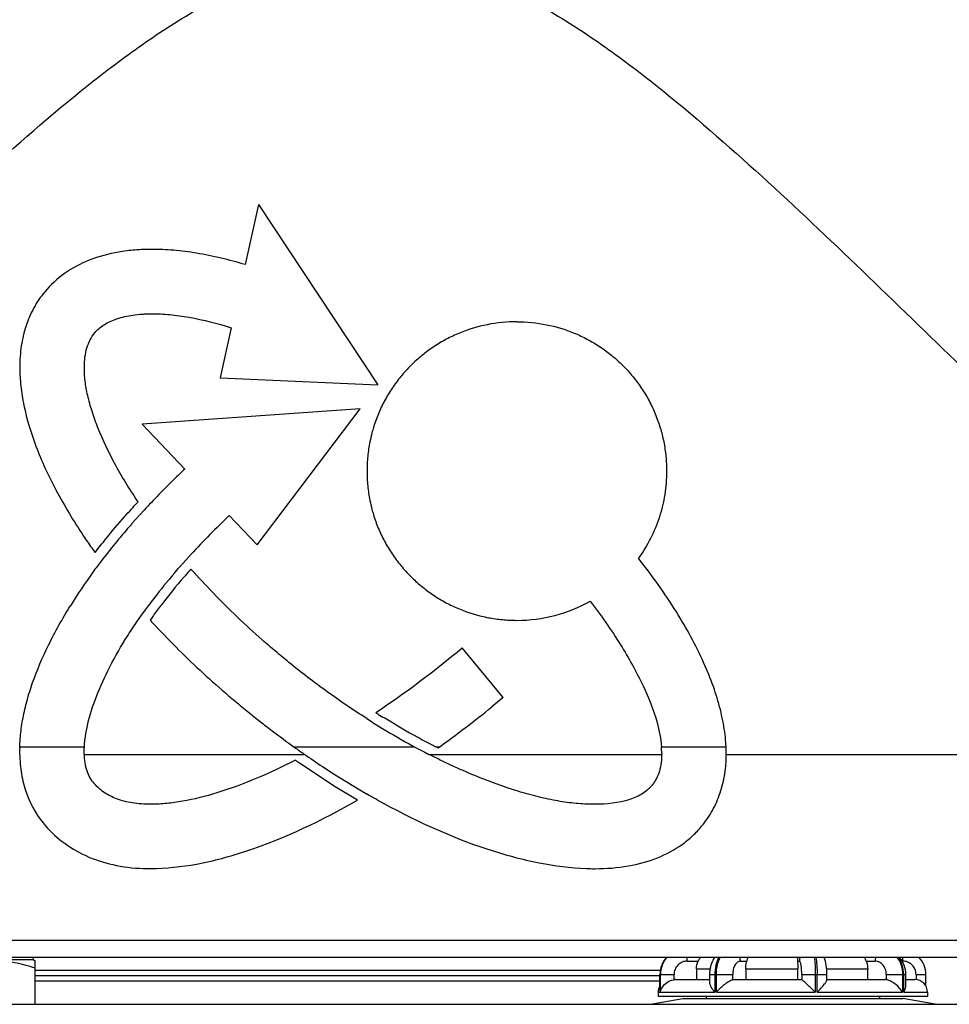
# Model space of a CAD drawing. Header units: millimetres. Extents: x 0 to 420, y -341 to 792.
# Tile 296 of 325: x 360 to 370, y 168 to 178. Entities that reach past the tile are written whole.
import ezdxf

# ---------------------------------------------------------------- set-up
doc = ezdxf.new("R2010")
doc.units = ezdxf.units.MM
doc.header["$LTSCALE"] = 23.1
doc.layers.get('0').update_dxf_attribs({"linetype": 'CONTINUOUS'})
doc.layers.add('02___PRT_ALL_AXES', color=7, linetype='CONTINUOUS')

msp = doc.modelspace()

# ---------------------------------------------------------------- linework, layer by layer
at = {"color": 7, "linetype": 'Continuous'}
for p, q in [((362.6591, 176.1694), (362.5251, 175.5631)), ((362.6591, 176.1694), (363.8631, 174.3477)), ((362.3842, 174.9254), (362.2723, 174.4191)), ((362.2723, 174.4191), (363.8631, 174.3477)), ((363.6858, 174.1064), (361.4826, 173.9518)), ((362.6443, 172.7328), (363.6858, 174.1064)), ((361.4826, 173.9518), (361.9148, 173.4983)), ((361.4274, 173.151), (361.4426, 173.1673)), ((361.4426, 173.1673), (361.4336, 173.1805)), ((361.5027, 173.0817), (361.3811, 172.9472)), ((362.6443, 172.7328), (362.3636, 173.0274)), ((361.9786, 172.6377), (361.8968, 172.5463)), ((361.8091, 172.4464), (361.8284, 172.4692)), ((361.9704, 172.4801), (361.9591, 172.4675)), ((361.9704, 172.4801), (361.9771, 172.4876)), ((361.4368, 171.9636), (361.5059, 172.0605)), ((361.5461, 172.1161), (361.5494, 172.1206)), ((361.5773, 171.9902), (361.5649, 171.9728)), ((365.2652, 171.97), (365.2681, 171.97)), ((365.1297, 171.1895), (364.7167, 171.6937)), ((365.1297, 171.1895), (365.016, 171.0973)), ((360.9004, 170.6898), (360.2475, 170.6898)), ((364.239, 170.6898), (363.0204, 170.6898)), ((364.483, 170.6898), (364.4567, 170.6898)), ((367.3808, 170.6898), (366.7285, 170.6898)), ((363.1295, 170.6124), (360.9001, 170.6124)), ((366.7302, 170.6124), (364.3866, 170.6124)), ((370.0709, 170.6124), (367.3828, 170.6124)), ((363.0753, 170.527), (363.0796, 170.524)), ((363.4156, 170.297), (363.0796, 170.524)), ((363.3306, 170.4764), (363.4053, 170.4273)), ((363.4053, 170.4273), (363.6831, 170.2565)), ((363.6578, 170.154), (363.4156, 170.297)), ((363.6831, 170.2565), (363.757, 170.2128)), ((361.5599, 169.4627), (361.5708, 169.4627)), ((366.0528, 169.4617), (366.0586, 169.4617)), ((375.6136, 168.7378), (351.9956, 168.7378)), ((347.1457, 168.5678), (380.4636, 168.5678)), ((369.3296, 168.5678), (369.3296, 168.5655)), ((366.9886, 168.5284), (367.0989, 168.5284)), ((367.5253, 168.5284), (367.5895, 168.5284)), ((368.1015, 168.5284), (368.121, 168.5284)), ((368.7949, 168.5284), (368.8866, 168.5284)), ((369.1595, 168.5284), (369.165, 168.5284)), ((366.7154, 168.4318), (360.4046, 168.4318)), ((366.712, 168.3808), (360.4046, 168.3808)), ((366.712, 168.3924), (366.8547, 168.3924)), ((366.712, 168.2335), (366.712, 168.3924)), ((366.7137, 168.3924), (366.7137, 168.2139)), ((366.7169, 168.2139), (366.7169, 168.3924)), ((366.8547, 168.3405), (366.8547, 168.3924)), ((367.0802, 168.4505), (367.2219, 168.4505)), ((367.0802, 168.4505), (367.0802, 168.3414)), ((367.2169, 168.3924), (367.4473, 168.3924)), ((367.2169, 168.3123), (367.2169, 168.3924)), ((367.267, 168.3924), (367.267, 168.2139)), ((367.2822, 168.2139), (367.2822, 168.3924)), ((367.4473, 168.3405), (367.4473, 168.3924)), ((367.5786, 168.4505), (368.1048, 168.4505)), ((367.5786, 168.4505), (367.5786, 168.3414)), ((368.1048, 168.3414), (368.1048, 168.4505)), ((368.1446, 168.3924), (368.3975, 168.3924)), ((368.1446, 168.3924), (368.1446, 168.3405)), ((368.2816, 168.3924), (368.2816, 168.2139)), ((368.3, 168.2139), (368.3, 168.3924)), ((368.3955, 168.4505), (368.8105, 168.4505)), ((368.3975, 168.3364), (368.3975, 168.3924)), ((368.8105, 168.3414), (368.8105, 168.4505)), ((368.9981, 168.3924), (369.1951, 168.3924)), ((368.9981, 168.3924), (368.9981, 168.3405)), ((369.1633, 168.3924), (369.1633, 168.2139)), ((369.174, 168.2139), (369.174, 168.3924)), ((369.1951, 168.2814), (369.1951, 168.3924)), ((369.2989, 168.3924), (369.3972, 168.3924)), ((369.2989, 168.3924), (369.2989, 168.3405)), ((369.3972, 168.2778), (369.3972, 168.3924)), ((360.4046, 168.3298), (366.712, 168.3298)), ((366.8695, 168.3414), (367.2169, 168.3414)), ((367.4559, 168.3414), (368.1419, 168.3414)), ((368.3975, 168.3414), (368.9857, 168.3414)), ((369.1951, 168.3414), (369.2871, 168.3414)), ((366.6946, 168.2139), (366.7137, 168.2139)), ((366.6946, 168.2139), (366.6946, 168.1714)), ((369.4146, 168.1714), (366.6946, 168.1714)), ((366.7169, 168.2139), (367.267, 168.2139)), ((367.1791, 168.1714), (367.1791, 168.1492)), ((367.2822, 168.2139), (368.2816, 168.2139)), ((368.3, 168.2139), (369.1633, 168.2139)), ((368.9301, 168.1714), (368.9301, 168.1492)), ((369.174, 168.2139), (369.4146, 168.2139)), ((369.4146, 168.2139), (369.4146, 168.1714)), ((348.0626, 168.0918), (379.5466, 168.0918)), ((366.6184, 168.0918), (366.9442, 168.1492)), ((366.9442, 168.1492), (369.1651, 168.1492)), ((369.4909, 168.0918), (369.1651, 168.1492))]:
    msp.add_line(p, q, dxfattribs=at)
for centre, radius, start, end in [((367.7004, 167.3698), 7.7776, 133.32895, 137.36552), ((366.567, 168.3838), 6.2564, 139.50667, 142.51175), ((366.6291, 168.3373), 6.2348, 139.27541, 142.52107), ((365.5823, 169.1443), 5.0122, 142.55977, 143.57296), ((365.2681, 173.4811), 1.5111, 270, 299.33877), ((367.0483, 168.0855), 6.8205, 143.77596, 144.35222), ((358.2326, 179.4304), 10.0946, 303.76457, 309.96611), ((357.6919, 180.1242), 11.6244, 305.6819, 309.05518), ((367.69, 177.0881), 7.2696, 237.19408, 242.90926), ((368.8311, 178.8078), 9.9833, 234.40592, 234.5426), ((367.5667, 176.8605), 6.9101, 242.96025, 243.39631), ((365.8866, 170.6341), 0.8437, 359.39962, 3.78596), ((365.9573, 174.6657), 5.0433, 234.55262, 235.1483), ((369.4416, 179.7268), 11.0867, 235.35554, 236.5504), ((339.4548, 126.2902), 50.1976, 60.91171, 61.04437), ((366.9682, 168.3925), 0.2561, 136.76179, 180.03538), ((368.2456, 168.5413), 0.1446, 169.40985, 185.14518), ((368.2424, 168.5282), 0.1215, 160.98118, 179.94292), ((368.5227, 168.5291), 0.6423, 359.93593, 3.45809), ((369.1411, 168.3925), 0.2561, 359.96462, 43.23821), ((366.8221, 168.2139), 0.1275, 149.84294, 180), ((366.8695, 168.2163), 0.1251, 90.00305, 96.82259), ((367.456, 168.2983), 0.0431, 90.05445, 101.63802), ((368.9857, 168.2545), 0.0869, 81.81002, 89.98832), ((369.2871, 168.2139), 0.1275, 0, 90), ((366.8304, 168.2337), 0.1183, 180.07293, 189.63586)]:
    msp.add_arc(centre, radius, start, end, dxfattribs=at)
for points, knots in [([(355.121, 171.9631), (355.8138, 172.5829), (356.8294, 173.539), (358.1633, 174.834), (359.1649, 175.8044), (360.1848, 176.755), (361.0753, 177.504), (361.8399, 178.0338), (362.4506, 178.3729), (363.107, 178.6162), (363.5727, 178.6776), (363.8046, 178.6776)], [0, 0, 0, 0, 0.250064, 0.375102, 0.50014, 0.625173, 0.750176, 0.812683, 0.875171, 0.937615, 1, 1, 1, 1]), ([(363.8046, 178.6776), (364.0365, 178.6776), (364.5022, 178.6162), (365.1587, 178.3729), (365.7694, 178.0338), (366.534, 177.504), (367.4245, 176.755), (368.4444, 175.8044), (369.446, 174.834), (370.7799, 173.539), (371.7955, 172.5828), (372.4883, 171.9631)], [0, 0, 0, 0, 0.062385, 0.12483, 0.187318, 0.249824, 0.374828, 0.49986, 0.624898, 0.749936, 1, 1, 1, 1]), ([(362.5251, 175.5631), (362.3637, 175.6113), (362.1238, 175.6693), (361.807, 175.7098), (361.5984, 175.7195), (361.4123, 175.7126), (361.1987, 175.6861), (360.9535, 175.6206), (360.6964, 175.4848), (360.534, 175.335), (360.4401, 175.2103), (360.3718, 175.0982), (360.3053, 174.9429), (360.266, 174.7751), (360.2502, 174.6334), (360.2463, 174.5292), (360.2498, 174.4295), (360.2607, 174.3014), (360.2992, 174.0634), (360.408, 173.7074), (360.6137, 173.2657), (360.7918, 172.9719), (360.8923, 172.8207)], [0, 0, 0, 0, 0.10475, 0.152912, 0.198433, 0.234432, 0.268613, 0.332171, 0.391039, 0.44776, 0.467811, 0.488003, 0.529223, 0.572263, 0.594688, 0.617794, 0.63703, 0.656725, 0.697662, 0.786752, 0.88711, 1, 1, 1, 1]), ([(361.006, 174.8742), (361.0319, 174.9062), (361.1016, 174.9642), (361.2349, 175.0226), (361.3667, 175.0514), (361.469, 175.0624), (361.5329, 175.066), (361.5953, 175.0677), (361.672, 175.0652), (361.7972, 175.0559), (362.0379, 175.0216), (362.2442, 174.9689), (362.3842, 174.9254)], [0, 0, 0, 0, 0.08566, 0.18474, 0.300408, 0.364861, 0.398745, 0.433726, 0.494592, 0.558467, 0.694946, 1, 1, 1, 1]), ([(365.2675, 174.9851), (365.1677, 174.9852), (364.9693, 174.9662), (364.7314, 174.8945), (364.5538, 174.8108), (364.427, 174.735), (364.3276, 174.6614), (364.2521, 174.5965), (364.1976, 174.5447), (364.1457, 174.4904), (364.0804, 174.4151), (364.0064, 174.3159), (363.9302, 174.1892), (363.867, 174.0562), (363.8277, 173.9465), (363.8093, 173.8817), (363.8046, 173.8639)], [0, 0, 0, 0, 0.151178, 0.299574, 0.373694, 0.448065, 0.522963, 0.560711, 0.5987, 0.636736, 0.674523, 0.74948, 0.823884, 0.898017, 0.972157, 1, 1, 1, 1]), ([(365.2675, 174.9851), (365.3674, 174.9851), (365.5661, 174.9658), (365.8044, 174.8941), (365.9823, 174.8102), (366.1093, 174.7342), (366.2087, 174.6605), (366.2841, 174.5955), (366.3386, 174.5437), (366.3904, 174.4894), (366.4554, 174.4141), (366.5292, 174.3148), (366.6051, 174.1882), (366.668, 174.0551), (366.7175, 173.9164), (366.7533, 173.7728), (366.7749, 173.6254), (366.7816, 173.4863), (366.7765, 173.3576), (366.758, 173.2023), (366.7123, 173.012), (366.6229, 172.7951), (366.5415, 172.6613), (366.4958, 172.5979)], [0, 0, 0, 0, 0.090529, 0.17961, 0.224049, 0.268609, 0.313462, 0.336062, 0.358802, 0.381529, 0.404111, 0.448917, 0.493409, 0.537756, 0.582123, 0.626676, 0.671581, 0.717012, 0.752667, 0.78814, 0.858716, 0.929206, 1, 1, 1, 1]), ([(361.4336, 173.1805), (361.3519, 173.3023), (361.2067, 173.5401), (361.0605, 173.8453), (360.9769, 174.0765), (360.933, 174.2349), (360.9101, 174.3611), (360.9012, 174.4561), (360.8991, 174.5367), (360.9038, 174.626), (360.9283, 174.748), (360.9697, 174.83), (361.006, 174.8742)], [0, 0, 0, 0, 0.239692, 0.454663, 0.551683, 0.64118, 0.722946, 0.760945, 0.797052, 0.854669, 0.906539, 1, 1, 1, 1]), ([(363.8046, 173.8639), (363.7968, 173.8342), (363.7787, 173.7559), (363.7632, 173.6516), (363.7559, 173.5522), (363.754, 173.4771), (363.7558, 173.402), (363.7631, 173.303), (363.7785, 173.1986), (363.7967, 173.1201), (363.8046, 173.0899)], [0, 0, 0, 0, 0.117947, 0.307827, 0.403562, 0.499933, 0.595907, 0.691267, 0.880468, 1, 1, 1, 1]), ([(361.9148, 173.4983), (361.8788, 173.4643), (361.7378, 173.3291), (361.6014, 173.189), (361.5027, 173.0817)], [0, 0, 0, 0, 0.25329, 1, 1, 1, 1]), ([(361.3049, 173.0154), (361.3284, 173.0414), (361.3694, 173.0865), (361.4099, 173.132), (361.4274, 173.151)], [0, 0, 0, 0, 0.575892, 1, 1, 1, 1]), ([(363.8046, 173.0899), (363.8092, 173.0727), (363.8274, 173.0085), (363.8665, 172.8996), (363.9295, 172.7668), (364.0057, 172.6404), (364.0796, 172.5412), (364.1447, 172.466), (364.1959, 172.4124), (364.2487, 172.3621), (364.3205, 172.2998), (364.415, 172.2288), (364.5352, 172.1549), (364.7033, 172.0722), (364.8826, 172.0135), (365.0681, 171.9806), (365.181, 171.9712), (365.2469, 171.9701), (365.2652, 171.97)], [0, 0, 0, 0, 0.027031, 0.1011, 0.175203, 0.249617, 0.324622, 0.362447, 0.400529, 0.43688, 0.473007, 0.544699, 0.615874, 0.686774, 0.828539, 0.900033, 0.972209, 1, 1, 1, 1]), ([(361.0082, 172.6551), (361.0451, 172.7025), (361.1422, 172.8241), (361.2417, 172.9438), (361.3049, 173.0154)], [0, 0, 0, 0, 0.386182, 1, 1, 1, 1]), ([(361.3811, 172.9472), (361.3727, 172.9376), (361.2657, 172.814), (361.1622, 172.6873), (361.0701, 172.5681)], [0, 0, 0, 0, 0.078235, 1, 1, 1, 1]), ([(360.8923, 172.8207), (360.9015, 172.8069), (360.9394, 172.7512), (360.9784, 172.6963), (361.0082, 172.6551)], [0, 0, 0, 0, 0.246108, 1, 1, 1, 1]), ([(361.0701, 172.5681), (361.0419, 172.5317), (360.9326, 172.3851), (360.8314, 172.2327), (360.7593, 172.1164)], [0, 0, 0, 0, 0.251684, 1, 1, 1, 1]), ([(361.8284, 172.4692), (361.8286, 172.4694), (361.8416, 172.4845), (361.8618, 172.5073), (361.8845, 172.5325), (361.8941, 172.5432), (361.8967, 172.5462), (361.8968, 172.5463)], [0, 0, 0, 0, 0.01041, 0.579394, 0.884814, 0.997304, 1, 1, 1, 1]), ([(367.3808, 170.6898), (367.3801, 170.7045), (367.3768, 170.7557), (367.3631, 170.8827), (367.3253, 171.0739), (367.2535, 171.3086), (367.117, 171.6444), (366.8735, 172.0853), (366.6319, 172.4234), (366.4958, 172.5979)], [0, 0, 0, 0, 0.020666, 0.072099, 0.179549, 0.294116, 0.416734, 0.68876, 1, 1, 1, 1]), ([(363.7513, 170.9779), (363.6158, 171.0645), (363.4153, 171.2006), (363.1554, 171.3936), (362.9814, 171.5304), (362.8291, 171.6574), (362.6541, 171.8088), (362.4434, 172.002), (362.2031, 172.2406), (362.0508, 172.4047), (361.9771, 172.4876)], [0, 0, 0, 0, 0.206519, 0.310837, 0.415588, 0.490721, 0.565291, 0.712668, 0.857609, 1, 1, 1, 1]), ([(366.0085, 172.1638), (366.117, 172.0215), (366.3104, 171.7453), (366.54, 171.335), (366.679, 170.9875), (366.7231, 170.7732), (366.7285, 170.6898)], [0, 0, 0, 0, 0.323978, 0.609206, 0.848803, 1, 1, 1, 1]), ([(360.2475, 170.6898), (360.248, 170.7034), (360.2499, 170.7447), (360.2576, 170.8431), (360.279, 170.987), (360.3201, 171.1631), (360.3979, 171.4116), (360.5372, 171.7356), (360.6792, 171.9874), (360.7593, 172.1164)], [0, 0, 0, 0, 0.026644, 0.080972, 0.193259, 0.311022, 0.434876, 0.7027, 1, 1, 1, 1]), ([(361.6814, 172.131), (361.6732, 172.1203), (361.6379, 172.0738), (361.6035, 172.0267), (361.5773, 171.9902)], [0, 0, 0, 0, 0.23079, 1, 1, 1, 1]), ([(361.3132, 171.775), (361.3229, 171.7906), (361.3629, 171.8543), (361.4046, 171.9168), (361.4368, 171.9636)], [0, 0, 0, 0, 0.244269, 1, 1, 1, 1]), ([(361.5649, 171.9728), (361.716, 171.8074), (361.9542, 171.5667), (362.248, 171.3015), (362.4226, 171.1524), (362.5511, 171.047), (362.6756, 170.9476), (362.8295, 170.829), (362.945, 170.7438), (363.0204, 170.6898)], [0, 0, 0, 0, 0.345761, 0.521955, 0.610817, 0.700165, 0.778548, 0.856738, 1, 1, 1, 1]), ([(360.9004, 170.6898), (360.9015, 170.7144), (360.9071, 170.7811), (360.9345, 170.9409), (361.0068, 171.1771), (361.1377, 171.4737), (361.2501, 171.6731), (361.3132, 171.775)], [0, 0, 0, 0, 0.063108, 0.170962, 0.414836, 0.69304, 1, 1, 1, 1]), ([(363.843, 171.0385), (363.8559, 171.0301), (363.8909, 171.0073), (363.9271, 170.9865), (363.9513, 170.9754)], [0, 0, 0, 0, 0.367558, 1, 1, 1, 1]), ([(363.9513, 170.9754), (364.0384, 170.9187), (364.1435, 170.8565), (364.303, 170.7691), (364.3721, 170.7329), (364.4253, 170.7058)], [0, 0, 0, 0, 0.570897, 0.671378, 1, 1, 1, 1]), ([(360.2475, 170.6898), (360.2471, 170.6762), (360.2462, 170.6276), (360.2493, 170.5448), (360.2642, 170.4107), (360.3146, 170.1923), (360.4056, 170.0197), (360.484, 169.9238)], [0, 0, 0, 0, 0.049893, 0.178737, 0.30402, 0.545058, 1, 1, 1, 1]), ([(360.9917, 170.3317), (360.9596, 170.3711), (360.9236, 170.4452), (360.9026, 170.5553), (360.8986, 170.6302), (360.8998, 170.6762), (360.9004, 170.6898)], [0, 0, 0, 0, 0.404717, 0.634107, 0.891128, 1, 1, 1, 1]), ([(363.0398, 170.676), (363.0705, 170.6541), (363.1034, 170.6305), (363.1367, 170.6074), (363.139, 170.6059)], [0, 0, 0, 0, 0.931085, 1, 1, 1, 1]), ([(366.0586, 169.4617), (366.1708, 169.4615), (366.3852, 169.4776), (366.6848, 169.5585), (366.9004, 169.6737), (367.0448, 169.7916), (367.1296, 169.8814), (367.1949, 169.9688), (367.2613, 170.0776), (367.3263, 170.227), (367.3647, 170.3877), (367.3783, 170.5049), (367.3822, 170.5742), (367.3834, 170.627), (367.382, 170.6657), (367.381, 170.6866), (367.3808, 170.6898)], [0, 0, 0, 0, 0.164132, 0.312766, 0.450883, 0.517962, 0.584778, 0.631008, 0.67732, 0.771061, 0.867874, 0.917955, 0.943484, 0.96936, 0.995269, 1, 1, 1, 1]), ([(363.0325, 170.5572), (362.777, 170.427), (362.4026, 170.2633), (361.9565, 170.1494), (361.7605, 170.1219), (361.6583, 170.1144), (361.6047, 170.113), (361.5761, 170.1131), (361.5715, 170.1132), (361.5714, 170.1132)], [0, 0, 0, 0, 0.558876, 0.79134, 0.895273, 0.944183, 0.991086, 0.999764, 1, 1, 1, 1]), ([(366.0528, 170.1121), (366.0525, 170.1121), (366.047, 170.1121), (366.0277, 170.1119), (365.9946, 170.1124), (365.9379, 170.1146), (365.8333, 170.1223), (365.6772, 170.1442), (365.4817, 170.1858), (365.199, 170.2642), (364.826, 170.4009), (364.5308, 170.5386), (364.3794, 170.6161)], [0, 0, 0, 0, 0.000519, 0.00947, 0.03285, 0.056762, 0.106177, 0.211336, 0.324771, 0.446112, 0.710471, 1, 1, 1, 1]), ([(366.7303, 170.6253), (366.7303, 170.5649), (366.7215, 170.4766), (366.6845, 170.3831), (366.6581, 170.3377), (366.6371, 170.308), (366.6143, 170.2827), (366.5833, 170.2531), (366.5189, 170.2049), (366.344, 170.1267), (366.1728, 170.1121), (366.0528, 170.1121)], [0, 0, 0, 0, 0.186776, 0.268986, 0.308995, 0.348945, 0.381341, 0.41413, 0.481623, 0.628974, 1, 1, 1, 1]), ([(361.5714, 170.1132), (361.5085, 170.1131), (361.3908, 170.1201), (361.2281, 170.1597), (361.0928, 170.2289), (361.0215, 170.2954), (360.9917, 170.3317)], [0, 0, 0, 0, 0.294965, 0.549955, 0.779568, 1, 1, 1, 1]), ([(363.8587, 170.1565), (364.215, 169.958), (364.7513, 169.7093), (365.4726, 169.513), (365.8374, 169.4654), (366.025, 169.4617), (366.0528, 169.4617)], [0, 0, 0, 0, 0.527002, 0.757532, 0.964179, 1, 1, 1, 1]), ([(361.571, 169.4627), (361.7258, 169.4635), (362.0551, 169.4999), (362.7706, 169.6933), (363.302, 169.95), (363.6578, 170.154)], [0, 0, 0, 0, 0.209404, 0.445279, 1, 1, 1, 1]), ([(360.484, 169.9238), (360.5403, 169.8535), (360.6721, 169.7251), (360.9135, 169.5825), (361.1919, 169.4916), (361.4128, 169.4648), (361.5378, 169.4628), (361.56, 169.4627)], [0, 0, 0, 0, 0.223489, 0.451246, 0.689975, 0.944787, 1, 1, 1, 1]), ([(366.7828, 168.568), (366.761, 168.5446), (366.7258, 168.4891), (366.7137, 168.4244), (366.7137, 168.3924)], [0, 0, 0, 0, 0.499066, 1, 1, 1, 1]), ([(366.7859, 168.568), (366.7641, 168.5446), (366.729, 168.489), (366.7169, 168.4244), (366.7169, 168.3924)], [0, 0, 0, 0, 0.498997, 1, 1, 1, 1]), ([(366.9886, 168.5284), (366.9886, 168.5317), (366.9885, 168.5449), (366.988, 168.558), (366.9874, 168.5678)], [0, 0, 0, 0, 0.254151, 1, 1, 1, 1]), ([(367.1248, 168.5679), (367.1224, 168.565), (367.1126, 168.5526), (367.1043, 168.539), (367.0989, 168.5284)], [0, 0, 0, 0, 0.243313, 1, 1, 1, 1]), ([(367.2169, 168.3924), (367.2169, 168.4083), (367.2209, 168.4696), (367.2419, 168.5309), (367.2685, 168.568)], [0, 0, 0, 0, 0.25893, 1, 1, 1, 1]), ([(367.3073, 168.568), (367.2935, 168.5427), (367.2733, 168.4847), (367.267, 168.4241), (367.267, 168.3924)], [0, 0, 0, 0, 0.476013, 1, 1, 1, 1]), ([(367.2822, 168.3924), (367.2822, 168.4241), (367.2885, 168.4847), (367.3085, 168.5427), (367.3223, 168.568)], [0, 0, 0, 0, 0.524229, 1, 1, 1, 1]), ([(367.5998, 168.5679), (367.5991, 168.5649), (367.5959, 168.5517), (367.5925, 168.5385), (367.5895, 168.5284)], [0, 0, 0, 0, 0.227464, 1, 1, 1, 1]), ([(368.2697, 168.568), (368.274, 168.5411), (368.2798, 168.4826), (368.2816, 168.4239), (368.2816, 168.3924)], [0, 0, 0, 0, 0.462972, 1, 1, 1, 1]), ([(368.2876, 168.568), (368.2921, 168.5412), (368.2981, 168.4826), (368.3, 168.4239), (368.3, 168.3924)], [0, 0, 0, 0, 0.463073, 1, 1, 1, 1]), ([(368.3975, 168.3924), (368.3975, 168.4245), (368.3946, 168.4837), (368.3832, 168.543), (368.372, 168.5678)], [0, 0, 0, 0, 0.541718, 1, 1, 1, 1]), ([(368.7949, 168.5284), (368.7934, 168.5319), (368.7876, 168.5453), (368.7814, 168.5585), (368.7762, 168.5679)], [0, 0, 0, 0, 0.265307, 1, 1, 1, 1]), ([(368.8905, 168.5678), (368.8899, 168.5646), (368.8876, 168.5516), (368.8866, 168.5383), (368.8866, 168.5284)], [0, 0, 0, 0, 0.245988, 1, 1, 1, 1]), ([(369.106, 168.568), (369.1247, 168.5439), (369.1538, 168.4871), (369.1633, 168.4243), (369.1633, 168.3924)], [0, 0, 0, 0, 0.48879, 1, 1, 1, 1]), ([(369.174, 168.3924), (369.174, 168.4243), (369.1644, 168.4871), (369.1352, 168.5439), (369.1165, 168.568)], [0, 0, 0, 0, 0.510997, 1, 1, 1, 1]), ([(369.1951, 168.3924), (369.1951, 168.4242), (369.1844, 168.4878), (369.1525, 168.5442), (369.1321, 168.568)], [0, 0, 0, 0, 0.503799, 1, 1, 1, 1]), ([(366.9886, 168.5284), (366.9712, 168.5284), (366.9358, 168.5213), (366.8913, 168.4909), (366.8616, 168.4457), (366.8547, 168.41), (366.8547, 168.3924)], [0, 0, 0, 0, 0.24824, 0.4975, 0.748225, 1, 1, 1, 1]), ([(367.5253, 168.5284), (367.5148, 168.5284), (367.4912, 168.519), (367.4668, 168.487), (367.4509, 168.4432), (367.4473, 168.4098), (367.4473, 168.3924)], [0, 0, 0, 0, 0.185775, 0.414205, 0.692003, 1, 1, 1, 1]), ([(367.5786, 168.4505), (367.5786, 168.4573), (367.5797, 168.4835), (367.584, 168.5097), (367.5895, 168.5284)], [0, 0, 0, 0, 0.256123, 1, 1, 1, 1]), ([(368.1015, 168.5284), (368.1021, 168.5222), (368.104, 168.4963), (368.1048, 168.4703), (368.1048, 168.4505)], [0, 0, 0, 0, 0.237877, 1, 1, 1, 1]), ([(368.1446, 168.3924), (368.1446, 168.4097), (368.1435, 168.4419), (368.1391, 168.4839), (368.1331, 168.5116), (368.127, 168.525), (368.1227, 168.5284), (368.121, 168.5284)], [0, 0, 0, 0, 0.368912, 0.68354, 0.89931, 0.962482, 1, 1, 1, 1]), ([(368.7949, 168.5284), (368.7975, 168.5223), (368.8064, 168.4973), (368.8105, 168.4705), (368.8105, 168.4505)], [0, 0, 0, 0, 0.246656, 1, 1, 1, 1]), ([(368.9981, 168.3924), (368.9981, 168.4099), (368.9926, 168.4446), (368.9687, 168.4895), (368.9318, 168.5207), (368.9013, 168.5284), (368.8866, 168.5284)], [0, 0, 0, 0, 0.272465, 0.532336, 0.773314, 1, 1, 1, 1]), ([(369.2989, 168.3924), (369.2989, 168.41), (369.292, 168.4457), (369.2622, 168.4909), (369.2177, 168.5213), (369.1824, 168.5284), (369.165, 168.5284)], [0, 0, 0, 0, 0.251775, 0.5025, 0.751761, 1, 1, 1, 1]), ([(366.7169, 168.2139), (366.7222, 168.2428), (366.7567, 168.3027), (366.8191, 168.3362), (366.8547, 168.3405)], [0, 0, 0, 0, 0.450766, 1, 1, 1, 1]), ([(367.267, 168.2139), (367.2536, 168.2301), (367.2359, 168.2546), (367.2204, 168.2887), (367.2169, 168.3049), (367.2169, 168.3123)], [0, 0, 0, 0, 0.563854, 0.801149, 1, 1, 1, 1]), ([(367.2822, 168.2139), (367.2938, 168.2278), (367.3193, 168.255), (367.361, 168.2918), (367.3981, 168.3184), (367.4271, 168.334), (367.4409, 168.3392), (367.4473, 168.3405)], [0, 0, 0, 0, 0.259087, 0.529922, 0.791966, 0.907039, 1, 1, 1, 1]), ([(368.2816, 168.2139), (368.2682, 168.2274), (368.2414, 168.2535), (368.2026, 168.2897), (368.1732, 168.3165), (368.1544, 168.3327), (368.1474, 168.3386), (368.1446, 168.3405)], [0, 0, 0, 0, 0.306022, 0.600971, 0.853321, 0.945457, 1, 1, 1, 1]), ([(368.3, 168.2139), (368.3141, 168.2281), (368.3403, 168.2553), (368.3652, 168.2839), (368.376, 168.2979)], [0, 0, 0, 0, 0.531584, 1, 1, 1, 1]), ([(368.376, 168.2979), (368.3815, 168.3052), (368.3889, 168.3153), (368.3957, 168.3284), (368.3975, 168.334), (368.3975, 168.3364)], [0, 0, 0, 0, 0.615717, 0.842121, 1, 1, 1, 1]), ([(369.1633, 168.2139), (369.1459, 168.2436), (369.1089, 168.2841), (369.0502, 168.324), (369.0155, 168.338), (368.9981, 168.3405)], [0, 0, 0, 0, 0.484712, 0.751863, 1, 1, 1, 1]), ([(369.174, 168.2139), (369.1772, 168.2195), (369.1881, 168.2405), (369.1951, 168.2642), (369.1951, 168.2814)], [0, 0, 0, 0, 0.273532, 1, 1, 1, 1])]:
    msp.add_open_spline(points, degree=3, knots=knots, dxfattribs=at)
for points in [[(361.9591, 172.4675), (361.9406, 172.4468), (361.9222, 172.426), (361.9041, 172.405)], [(367.5253, 168.5284), (367.5253, 168.5416), (367.5235, 168.5551), (367.5198, 168.5678)], [(367.0802, 168.4505), (367.0802, 168.4772), (367.0867, 168.5046), (367.0989, 168.5284)], [(368.1446, 168.3405), (368.1438, 168.341), (368.1429, 168.3414), (368.1419, 168.3414)]]:
    msp.add_open_spline(points, degree=3, dxfattribs=at)
at = {"layer": '02___PRT_ALL_AXES', "color": 7, "linetype": 'Continuous'}
for p, q in [((360.3876, 168.5423), (360.3876, 168.5678)), ((360.3876, 168.5423), (358.7216, 168.5423)), ((360.3876, 168.5423), (360.4046, 168.5325)), ((360.4046, 168.0918), (360.4046, 168.5325))]:
    msp.add_line(p, q, dxfattribs=at)
msp.add_open_spline([(360.4046, 168.4566), (360.3359, 168.4795), (360.1962, 168.5179), (359.9796, 168.5398), (359.7631, 168.5179), (359.6234, 168.4795), (359.5546, 168.4566)], degree=3, knots=[0, 0, 0, 0, 0.250936, 0.5, 0.749064, 1, 1, 1, 1], dxfattribs=at)

doc.saveas('drawing.dxf')
